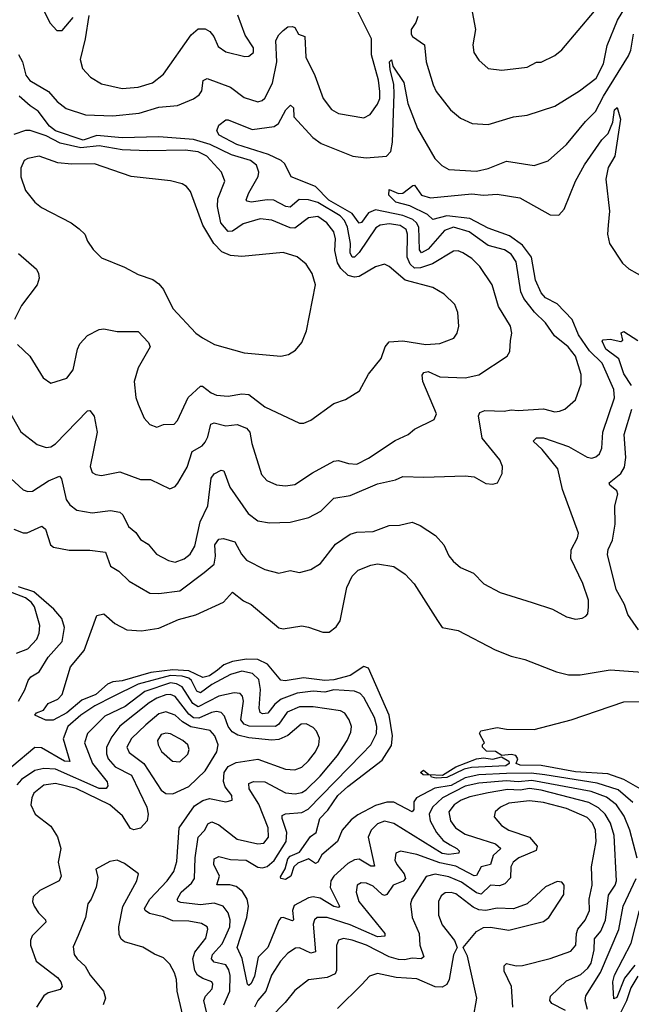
# Model space of a CAD drawing. Extents: x 1443846 to 1577407, y 839182 to 927291.
# Tile 496 of 535: x 1568150 to 1570807, y 878828 to 883108. Entities that reach past the tile are written whole.
import ezdxf

# ---------------------------------------------------------------- set-up
doc = ezdxf.new("R2010")
doc.units = 0

msp = doc.modelspace()

# ---------------------------------------------------------------- linework, layer by layer
at = {"layer": '0CON20XD'}
for points in [[(1568145, 882955.7), (1568162.5, 882925), (1568176.4, 882866.4), (1568193.8, 882843.8), (1568275, 882795.5), (1568312.4, 882752.4), (1568352.2, 882722.2), (1568435, 882694.3), (1568555, 882690), (1568669.4, 882700.6), (1568755, 882727), (1568835, 882734.2), (1568905, 882763.6), (1568929.5, 882780.5), (1568941.2, 882798.8), (1568946.9, 882843.1), (1568965, 882851.5), (1569065, 882814.7), (1569125, 882768.9), (1569185, 882750), (1569204, 882756), (1569215, 882766.9), (1569248.7, 882831.3), (1569266.7, 882925), (1569262.6, 883017.4), (1569275, 883041.2), (1569295, 883061.2), (1569315, 883075.8), (1569335, 883078.6), (1569345, 883073.3), (1569361.2, 883045), (1569388.1, 883035), (1569392.5, 882945), (1569431.8, 882865), (1569468.2, 882765), (1569505, 882716.9), (1569535, 882699.1), (1569645, 882681.5), (1569671.9, 882695), (1569705, 882740.5), (1569714.3, 882765), (1569715.2, 882795.2), (1569709.3, 882845), (1569678.8, 882955), (1569677.9, 883025), (1569594.3, 883194.3)], [(1569879.3, 883120.7), (1569871.3, 883095), (1569851.2, 883065), (1569850, 883045), (1569855.8, 883035), (1569908.6, 882998.6), (1569916.4, 882925), (1569945.6, 882825), (1569960, 882795), (1570021.4, 882715), (1570065, 882680), (1570115.7, 882655.7), (1570185, 882652.5), (1570295, 882685.5), (1570355, 882692.2), (1570475, 882731.1), (1570582.1, 882797.9), (1570655, 882853.8), (1570685.7, 882915), (1570702.4, 882995), (1570746.7, 883105), (1570820, 883225)], [(1568251.7, 883151.7), (1568282.6, 883092.6), (1568311.2, 883061.2), (1568335, 883060.9), (1568382.4, 883117.6)], [(1570111.9, 883165), (1570130, 883065), (1570118.3, 882998.3), (1570123.1, 882965), (1570145, 882932), (1570185.7, 882895.7), (1570245, 882888.6), (1570355, 882901.5), (1570395, 882923.1), (1570415, 882922.9), (1570475, 882951.4), (1570505, 882976), (1570647.7, 883145)], [(1568450, 883125), (1568434.6, 883025), (1568411.9, 882935), (1568422.5, 882895), (1568457.2, 882857.2), (1568505, 882828.6), (1568595, 882807.8), (1568665, 882814.5), (1568726.9, 882833.1), (1568775, 882871.4), (1568895, 883041.9), (1568925, 883067.5), (1568955, 883067.5), (1568976.6, 883056.6), (1568994, 883034), (1569011.5, 882991.5), (1569045, 882968.5), (1569127.6, 882947.6), (1569145, 882948.9), (1569165, 882964.2), (1569165.4, 882985), (1569129.8, 883039.8), (1569097.3, 883127.3)], [(1568075, 881146.4), (1568165, 881064.4), (1568185, 881056.7), (1568205, 881058.5), (1568275, 881103.3), (1568323.3, 881123.3), (1568331.2, 881111.2), (1568352.1, 881022.1), (1568368.3, 880998.3), (1568398, 880975), (1568465, 880963.6), (1568545, 880974.5), (1568585, 880967.1), (1568598.1, 880955), (1568623.1, 880905), (1568655, 880878.1), (1568675, 880848.6), (1568707.6, 880827.6), (1568744.2, 880785), (1568796.4, 880756.4), (1568825, 880750), (1568865, 880764.6), (1568890, 880785), (1568910.6, 880819.4), (1568934.2, 880925), (1568966.7, 880995), (1568981.1, 881115), (1568995, 881133.1), (1569025, 881149.2), (1569036.7, 881146.7), (1569062.9, 881075), (1569141.8, 880961.8), (1569185, 880928.8), (1569235, 880920), (1569325, 880922.9), (1569405.9, 880944.1), (1569458.2, 880971.8), (1569515, 881027.7), (1569585, 881040), (1569705, 881090.4), (1569782.2, 881107.8), (1569815, 881121.8), (1569905, 881118.5), (1570085, 881125.5), (1570125, 881120.6), (1570175, 881092), (1570205, 881088.8), (1570225.9, 881094.1), (1570246, 881135), (1570247.5, 881165), (1570235.8, 881195), (1570158.6, 881288.6), (1570143.5, 881385), (1570149.7, 881400.3), (1570171.4, 881408.6), (1570254.6, 881405.4), (1570285, 881411.8), (1570315, 881408.2), (1570425, 881415.4), (1570475, 881403.6), (1570494.5, 881405.5), (1570518, 881415), (1570564.3, 881455), (1570589.6, 881525), (1570588.9, 881565), (1570565, 881644.4), (1570533.5, 881685), (1570473.9, 881733.9), (1570435, 881790), (1570386.4, 881836.4), (1570340.9, 881895), (1570327.9, 881925), (1570307.4, 882055), (1570285, 882087.8), (1570256.5, 882106.5), (1570185, 882126.6), (1570103.2, 882185), (1570034.9, 882205.1), (1569995, 882191.3), (1569925, 882110.4), (1569895, 882094.8), (1569886.7, 882106.7), (1569883.6, 882205), (1569874.2, 882224.2), (1569858.4, 882238.4), (1569815, 882255.7), (1569695, 882280.9), (1569665, 882267.7), (1569635, 882226.6), (1569625, 882222.9), (1569594.5, 882265), (1569493.1, 882323.1), (1569435, 882381.9), (1569329.4, 882425), (1569301.5, 882481.5), (1569286.2, 882495), (1569230.9, 882520.9), (1569093.1, 882565), (1569016.7, 882605), (1569006.7, 882625), (1569015, 882648.8), (1569045, 882672), (1569055, 882672.9), (1569160.3, 882630.3), (1569256.1, 882643.9), (1569274.4, 882655.6), (1569306.7, 882715), (1569326.2, 882736.2), (1569339.2, 882725), (1569341.4, 882685), (1569423.6, 882595), (1569459.9, 882569.9), (1569596.7, 882515), (1569655, 882507.5), (1569743.8, 882515), (1569762, 882535), (1569770, 882575), (1569777.5, 882785), (1569775.8, 882825.8), (1569759.1, 882890.9), (1569756.7, 882925), (1569765, 882933.3), (1569770.6, 882905), (1569819.4, 882835), (1569836.9, 882743.1), (1569878, 882635), (1569953.8, 882503.8), (1569984.1, 882474.1), (1570015, 882456.5), (1570135, 882448.5), (1570185, 882460.4), (1570265, 882492.7), (1570385, 882473.1), (1570446, 882494), (1570525, 882564.4), (1570608.7, 882665), (1570652.2, 882707.8), (1570686.6, 882775), (1570795, 882950.5), (1570804.8, 882975.2), (1570816.5, 883045)], [(1568085, 881439.4), (1568155, 881315.7), (1568225, 881260.6), (1568265, 881247.8), (1568285, 881251.1), (1568305, 881263.5), (1568445, 881408), (1568455, 881408.8), (1568473.9, 881383.9), (1568486, 881315), (1568456.2, 881165), (1568465, 881139.4), (1568480, 881130), (1568505, 881126.7), (1568585, 881142.2), (1568675, 881108.9), (1568718.3, 881108.3), (1568801.7, 881068.3), (1568825, 881078), (1568837, 881093), (1568877.2, 881162.7), (1568898.7, 881231.3), (1568941.9, 881255), (1568955, 881270.6), (1568967.3, 881295), (1568980.6, 881349.4), (1568995.4, 881354.6), (1569045, 881342.4), (1569095, 881348.4), (1569135, 881332.5), (1569149.7, 881315), (1569158, 881265), (1569200.9, 881130.9), (1569224, 881105), (1569265.4, 881085.4), (1569305, 881081.1), (1569345, 881086.8), (1569421.8, 881138.2), (1569515, 881188.6), (1569535, 881190.8), (1569578.2, 881178.2), (1569615, 881176.2), (1569665, 881201.3), (1569780.9, 881279.1), (1569838, 881305), (1569865, 881327.1), (1569950.3, 881369.7), (1569960.8, 881395), (1569901.8, 881535), (1569897.9, 881562.1), (1569906.4, 881573.6), (1569925, 881577.7), (1569975.7, 881555.7), (1570085, 881551.5), (1570145, 881564.4), (1570268, 881645), (1570278.9, 881665), (1570282.5, 881712.5), (1570288.1, 881745), (1570282.2, 881775), (1570230.8, 881860.8), (1570202.2, 881955), (1570149.5, 882035), (1570115, 882069.6), (1570075, 882094.6), (1570055, 882102.5), (1570035, 882101.8), (1569943, 882047), (1569891.1, 882028.9), (1569865, 882027.7), (1569845.8, 882045), (1569834, 882075), (1569834.9, 882174.9), (1569829.3, 882195), (1569803.5, 882213.5), (1569755, 882219.7), (1569716.1, 882213.9), (1569697, 882203), (1569625, 882095.3), (1569605, 882075.8), (1569595, 882076), (1569585, 882094), (1569586.7, 882135), (1569574.4, 882205), (1569561.5, 882235), (1569542.6, 882255), (1569445, 882312.4), (1569405, 882325.2), (1569364.5, 882325.5), (1569325, 882293.2), (1569305.6, 882295.6), (1569253.7, 882323.7), (1569225, 882325.2), (1569155, 882313.7), (1569138.3, 882318.3), (1569134.5, 882325), (1569144.7, 882355), (1569185.4, 882425.4), (1569188.7, 882445), (1569179.1, 882475), (1569152.7, 882495), (1569069.8, 882519.8), (1568977.8, 882565), (1568905, 882586.2), (1568755, 882598.2), (1568595, 882593.9), (1568485, 882604.5), (1568425, 882583.4), (1568305, 882624.6), (1568278.9, 882645), (1568230.5, 882710.5), (1568195, 882732.7), (1568147.5, 882775)], [(1568125, 880893.7), (1568165, 880877.3), (1568182.7, 880877.3), (1568246.2, 880906.2), (1568262.6, 880892.6), (1568283.8, 880825), (1568296, 880815), (1568365, 880802.2), (1568455, 880802.2), (1568523, 880793), (1568545, 880732.2), (1568580.9, 880710.9), (1568625, 880667.3), (1568715, 880614.6), (1568755, 880613.3), (1568845, 880624.7), (1568951.1, 880705), (1568995, 880740.5), (1569000.5, 880775), (1568997, 880825), (1569015, 880850), (1569035, 880851.8), (1569085, 880838.6), (1569113.9, 880783.9), (1569135, 880757.7), (1569215, 880717.7), (1569275, 880701.1), (1569325, 880712.9), (1569365, 880704), (1569415, 880718.1), (1569456.6, 880743.4), (1569522.5, 880827.5), (1569585, 880871.5), (1569615, 880879.6), (1569685, 880882.9), (1569755, 880909.6), (1569799.4, 880910.6), (1569855, 880923.6), (1569889.2, 880909.2), (1569955.8, 880865), (1569992.5, 880825), (1570015, 880776.7), (1570033.4, 880753.4), (1570065, 880726.2), (1570121.7, 880701.7), (1570166.2, 880655), (1570237.9, 880617.9), (1570376, 880574), (1570465, 880545.8), (1570525, 880512.5), (1570565, 880502.5), (1570594.1, 880505.9), (1570610, 880515), (1570618, 880525), (1570621.4, 880555), (1570620.6, 880585), (1570596.7, 880656.7), (1570544.5, 880765), (1570546.4, 880803.6), (1570574, 880855), (1570577.5, 880875), (1570508.8, 881065), (1570488.5, 881155), (1570419.2, 881239.1), (1570380.8, 881275), (1570395, 881290.4), (1570425, 881290), (1570535, 881252.5), (1570615, 881206.4), (1570635, 881201.5), (1570653.1, 881206.9), (1570668.8, 881221.2), (1570679.1, 881245), (1570683.4, 881315), (1570733.8, 881463.8), (1570730.7, 881500.7), (1570680.2, 881615), (1570625, 881668.4), (1570577.3, 881737.3), (1570550.7, 881805), (1570485, 881871.9), (1570435, 881898.2), (1570415, 881920), (1570391.6, 881975), (1570373.7, 882075), (1570335, 882127.3), (1570278.5, 882168.5), (1570185, 882201.7), (1570105, 882243.1), (1570005, 882254.9), (1569945, 882239.6), (1569921.3, 882261.3), (1569845, 882298.9), (1569783.8, 882315), (1569753.6, 882345), (1569755, 882370), (1569795, 882352.7), (1569815, 882353.6), (1569857.5, 882387.5), (1569865, 882388), (1569895.8, 882345), (1569935, 882333.1), (1570115, 882351), (1570164.3, 882344.3), (1570225, 882349.8), (1570322.7, 882332.7), (1570455, 882259.1), (1570492.6, 882257.4), (1570515.8, 882284.2), (1570565.3, 882405), (1570603.9, 882476.1), (1570679.4, 882585), (1570707.1, 882612.9), (1570727.6, 882662.4), (1570734, 882715), (1570745.8, 882725.8), (1570759.6, 882675), (1570735.4, 882515), (1570706.9, 882465), (1570696.6, 882415), (1570712.3, 882275), (1570706, 882214), (1570703.1, 882175), (1570712.4, 882135), (1570769.5, 882049.5), (1570797.1, 882025), (1570905, 881963.5)], [(1568140.8, 881695), (1568194.3, 881645), (1568251.4, 881551.4), (1568285, 881527.5), (1568355, 881549.2), (1568382.2, 881585), (1568400.4, 881675), (1568410.7, 881699.3), (1568445, 881734.4), (1568495, 881760.6), (1568515, 881763.1), (1568572.6, 881752.6), (1568665, 881751.9), (1568710, 881705), (1568717.1, 881685), (1568664.6, 881595), (1568646.9, 881535), (1568654.4, 881465), (1568665, 881436.7), (1568690.8, 881375), (1568715, 881347.5), (1568745, 881336), (1568775, 881348.6), (1568820.6, 881349.4), (1568835, 881366), (1568881.1, 881465), (1568935, 881514.5), (1568944.7, 881515.3), (1568981.4, 881485), (1569005.4, 881475.4), (1569055, 881470.8), (1569115, 881480.7), (1569145, 881477.9), (1569215, 881424.5), (1569365, 881353.8), (1569385, 881354.2), (1569415, 881367.1), (1569515, 881439.4), (1569565, 881456.9), (1569625.5, 881494.5), (1569665, 881566.2), (1569720.8, 881635), (1569737.1, 881685), (1569755, 881707.5), (1569815, 881712.3), (1569915, 881696.4), (1569975, 881700), (1570036.6, 881723.4), (1570050, 881745), (1570057.8, 881775), (1570053.5, 881835), (1570039.8, 881869.8), (1569994.2, 881915), (1569945, 881942.9), (1569825, 881974.7), (1569755, 882034.4), (1569735, 882044.4), (1569695, 882033.6), (1569625, 881991.4), (1569605, 881988.3), (1569576.3, 881996.3), (1569545.4, 882025.4), (1569530.8, 882050.8), (1569519.5, 882105), (1569522.4, 882155), (1569514.7, 882185), (1569484.7, 882225), (1569445, 882251.5), (1569405, 882246.3), (1569345, 882201.2), (1569325, 882202.5), (1569245, 882236.7), (1569195, 882241.6), (1569120.2, 882219.8), (1569075, 882187.7), (1569055, 882187.1), (1569023.8, 882225), (1569009.3, 882295), (1569010.5, 882329.5), (1569040.4, 882405), (1569026.2, 882445), (1568963.1, 882515), (1568925, 882533.1), (1568869.1, 882540.9), (1568705, 882537.3), (1568595, 882541.9), (1568495, 882559.7), (1568415, 882550.6), (1568325, 882571.2), (1568265, 882602.9), (1568195, 882626.1), (1568175, 882625.6), (1568125, 882609.2)], [(1569285, 881644.4), (1569317.8, 881652.2), (1569348.7, 881671.3), (1569375.8, 881705), (1569395.7, 881755), (1569434.4, 881955), (1569420, 882005), (1569395, 882044.2), (1569355, 882076.5), (1569295, 882095.4), (1569115, 882078.2), (1569065, 882082.9), (1569028.5, 882098.5), (1568994, 882134), (1568945.8, 882215), (1568891.2, 882361.2), (1568875, 882381.9), (1568855, 882394.5), (1568805, 882407.5), (1568634.5, 882425.5), (1568475, 882481.2), (1568375, 882479.4), (1568315.7, 882485.7), (1568235, 882514.5), (1568185.5, 882504.5), (1568169.2, 882495), (1568155, 882462.5), (1568154.6, 882425), (1568175.6, 882365), (1568215, 882314.3), (1568245, 882291.9), (1568373.8, 882225), (1568408.3, 882198.3), (1568432.5, 882175), (1568444.5, 882144.5), (1568468.7, 882108.7), (1568505, 882072.5), (1568605, 882032.5), (1568665, 881999.4), (1568727.9, 881977.9), (1568755, 881960), (1568774.6, 881934.6), (1568815, 881852.5), (1568915.7, 881745), (1568944, 881724), (1568996.7, 881695), (1569125, 881660), (1569285, 881644.4)], [(1568145, 882090.6), (1568222.7, 882022.7), (1568232.1, 882005), (1568233.8, 881983.8), (1568226.4, 881955), (1568158.1, 881865), (1568126.9, 881805)], [(1570808.1, 881518.1), (1570775, 881568.1), (1570753.1, 881633.1), (1570696.9, 881675), (1570680.3, 881709.7), (1570685, 881715.8), (1570715, 881719.2), (1570761.7, 881708.3), (1570770, 881715), (1570763, 881747), (1570775, 881752.5), (1570835, 881712.5)], [(1570838.5, 880455), (1570791.9, 880521.9), (1570777.2, 880565), (1570741.3, 880631.3), (1570703.5, 880783.5), (1570706.2, 880805), (1570725.5, 880845.5), (1570737.2, 880915), (1570735.4, 880995), (1570748.6, 881045), (1570745, 881059.4), (1570714.2, 881084.2), (1570710.5, 881095), (1570761.3, 881135), (1570777.8, 881162.2), (1570783.1, 881205), (1570776.4, 881305), (1570809.7, 881415)], [(1570813.9, 879705), (1570749.9, 879759.9), (1570659.5, 879789.5), (1570431.2, 879825), (1570371.9, 879831.9), (1570265, 879831), (1570145, 879824.8), (1570085, 879812.3), (1570025, 879779), (1569953, 879767), (1569874.3, 879725.7), (1569862.2, 879707.8), (1569861.8, 879675), (1569855, 879664.6), (1569775, 879706.8), (1569745, 879706), (1569695, 879691.7), (1569618.4, 879651.6), (1569590.6, 879629.4), (1569550.9, 879585), (1569530.4, 879535), (1569462.5, 879477.5), (1569444.6, 879445.4), (1569435, 879440), (1569405, 879459.5), (1569358.6, 879441.4), (1569341.5, 879425), (1569328.2, 879385), (1569305, 879370), (1569284.2, 879374.2), (1569282.5, 879382.5), (1569303.3, 879416.7), (1569315, 879460), (1569325, 879471.1), (1569365, 879488.7), (1569412.7, 879557.3), (1569438.2, 879575), (1569454.2, 879635), (1569488.1, 879671.9), (1569531.5, 879735), (1569575.2, 879775), (1569725, 879888.8), (1569765, 879952.3), (1569769.9, 879995), (1569755.4, 880085), (1569665, 880288.9), (1569645, 880295.8), (1569585, 880256.5), (1569515, 880238.6), (1569475, 880235.9), (1569382.8, 880247.2), (1569303.6, 880233.6), (1569285, 880236.9), (1569225.8, 880305.8), (1569185, 880326.2), (1569135, 880328.7), (1569075, 880317.9), (1569037, 880303), (1569009.5, 880280.5), (1568975, 880255.6), (1568945, 880248.5), (1568885, 880278), (1568815, 880281.7), (1568719.6, 880270.4), (1568595, 880234.3), (1568555, 880230.2), (1568530.7, 880219.3), (1568481.3, 880175), (1568419.9, 880150.1), (1568354.6, 880095), (1568295, 880062.8), (1568262.7, 880062.7), (1568215, 880084.4), (1568222.5, 880095), (1568253.4, 880106.6), (1568274.2, 880135), (1568315, 880154.2), (1568334.3, 880175), (1568370.8, 880295), (1568429.4, 880365), (1568485, 880518.5), (1568515.4, 880525.4), (1568563.4, 880483.4), (1568615, 880455.4), (1568678.9, 880451.1), (1568755, 880463.3), (1568840.2, 880499.8), (1568915, 880520), (1569035, 880576.2), (1569075, 880619.2), (1569122, 880582), (1569155.4, 880565.4), (1569275, 880463.8), (1569295, 880460), (1569375, 880472.5), (1569405, 880467.8), (1569466.2, 880445), (1569494.7, 880445.3), (1569525, 880468.5), (1569542.5, 880495), (1569570.7, 880639.3), (1569595, 880688.6), (1569620, 880715), (1569675, 880737.3), (1569705, 880742.7), (1569775, 880730.5), (1569825, 880697.5), (1569863.3, 880655), (1569965, 880495.8), (1569985.5, 880465.5), (1570055, 880452.9), (1570215, 880368.1), (1570285, 880341.4), (1570345, 880327.1), (1570482.8, 880272.8), (1570535, 880260), (1570585, 880259.3), (1570715, 880282), (1570895, 880268.7)], [(1568135.9, 880354.1), (1568185, 880373.1), (1568224.7, 880415), (1568235, 880441.2), (1568237.5, 880475), (1568213.9, 880555), (1568200.7, 880575), (1568175, 880594.2), (1568035, 880647.9)], [(1568144.7, 880145), (1568172.6, 880195), (1568186.4, 880235), (1568198.9, 880251.1), (1568235, 880272.3), (1568273.8, 880336.2), (1568333.9, 880405), (1568344.7, 880465), (1568332.9, 880505), (1568298.2, 880545), (1568210.6, 880620.6), (1568145, 880642.1)], [(1570833.2, 879463.2), (1570800.9, 879585), (1570776.6, 879645), (1570742.4, 879695), (1570698.8, 879728.8), (1570632.1, 879752.1), (1570375, 879800.2), (1570315, 879794.7), (1570265, 879799.8), (1570145, 879788.9), (1570085, 879775.9), (1569986.3, 879725), (1569943.6, 879685), (1569928.4, 879655), (1569933, 879625), (1569961.4, 879575), (1569989.6, 879539.6), (1570020.7, 879520.7), (1570049.6, 879505), (1570059.5, 879495), (1570058, 879485), (1570015, 879479.2), (1569985, 879483), (1569775, 879613.1), (1569735, 879624.1), (1569705, 879611.8), (1569677.5, 879585), (1569663.2, 879555), (1569691.9, 879428.1), (1569675, 879428.9), (1569625, 879458.3), (1569605, 879456.4), (1569575, 879440), (1569514.7, 879385), (1569501.4, 879365), (1569499.4, 879335), (1569540, 879255), (1569535, 879248.9), (1569515, 879253), (1569455, 879288.7), (1569425, 879295.6), (1569405, 879290.8), (1569342.7, 879257.3), (1569335.7, 879235), (1569339.5, 879195), (1569335, 879190.5), (1569295, 879204.7), (1569285, 879203.3), (1569275, 879192.1), (1569228, 879075), (1569186.6, 879033.4), (1569170.3, 878950.3), (1569155, 878917.8), (1569145, 878909.4), (1569140, 878915), (1569116.5, 879026.5), (1569095.2, 879075), (1569136.4, 879205), (1569143.7, 879255), (1569138.6, 879285), (1569117.8, 879317.8), (1569089.8, 879339.8), (1569063.5, 879346.5), (1569007, 879347), (1569018.2, 879385), (1568992.6, 879435), (1568995, 879460), (1569015, 879470.4), (1569065, 879457.4), (1569134.5, 879454.5), (1569185, 879423.7), (1569205, 879421.3), (1569225, 879427.1), (1569255, 879453.4), (1569307, 879535), (1569310.2, 879575), (1569289.7, 879635), (1569290.8, 879649.2), (1569304.2, 879655.8), (1569375, 879661.3), (1569403.7, 879676.3), (1569635.9, 879915), (1569675.7, 879955), (1569700.5, 880005), (1569701.9, 880035), (1569691.9, 880075), (1569645, 880160.8), (1569628.4, 880178.4), (1569605, 880188.6), (1569515, 880194.8), (1569475, 880184.8), (1569425, 880189), (1569355, 880180.2), (1569286.5, 880153.5), (1569258, 880132), (1569227.3, 880092.7), (1569205, 880090.8), (1569195, 880096.7), (1569189.8, 880115), (1569196.4, 880196.4), (1569189, 880239), (1569161.2, 880265), (1569115, 880276.1), (1569065, 880260.9), (1568985, 880218.2), (1568935, 880181.8), (1568919.4, 880189.4), (1568896.3, 880235), (1568885.3, 880245.3), (1568855, 880254.8), (1568805, 880256.3), (1568665, 880219.7), (1568555.3, 880165.3), (1568476.7, 880125), (1568415, 880084.8), (1568359.6, 880035), (1568338.4, 879981.6), (1568367.1, 879882.9), (1568345, 879885.3), (1568245, 879942), (1568215, 879943.4), (1568115, 879860.4)], [(1569036.2, 878825), (1569063.5, 878885), (1569063.6, 878953.6), (1569058, 878978), (1569045, 878999.5), (1568995, 879010.5), (1568982.5, 879025), (1568987.9, 879045), (1569029, 879091), (1569046.1, 879125), (1569062.3, 879165), (1569064.1, 879195), (1569056, 879226), (1569034.1, 879254.1), (1568995, 879267.6), (1568935, 879259.8), (1568850.1, 879270.1), (1568838.1, 879275), (1568834, 879284), (1568851.2, 879315), (1568896.9, 879355), (1568909.1, 879375), (1568912.4, 879465), (1568925.3, 879555), (1568953.9, 879585), (1568967, 879613), (1568985, 879620.3), (1569015, 879607.7), (1569095, 879545.7), (1569185, 879525.8), (1569211.2, 879528.8), (1569231.1, 879555), (1569229.4, 879595), (1569188.3, 879698.3), (1569147.5, 879765), (1569145, 879787.5), (1569165, 879796.2), (1569215, 879794.7), (1569305, 879747), (1569347.4, 879742.6), (1569375, 879748.1), (1569395, 879759.8), (1569455, 879818.9), (1569530.5, 879909.5), (1569572.9, 879975), (1569588.7, 880011.3), (1569591.1, 880035), (1569581.3, 880065), (1569563, 880093), (1569543.8, 880103.8), (1569425, 880120.8), (1569365, 880120.4), (1569311.7, 880098.3), (1569275.2, 880045), (1569261.1, 880035), (1569147.2, 880037.2), (1569125.4, 880045.4), (1569110.8, 880065), (1569121.6, 880145), (1569117.4, 880167.4), (1569108.3, 880178.3), (1569081.6, 880181.6), (1569015, 880167.8), (1568925, 880121.5), (1568902.6, 880135), (1568855, 880208.4), (1568831.5, 880221.5), (1568805, 880225.3), (1568692.9, 880187.1), (1568608, 880122), (1568520.4, 880079.6), (1568444.1, 880005), (1568431.4, 879965), (1568466, 879875), (1568529.8, 879795), (1568533.2, 879776.8), (1568524.8, 879765.2), (1568495, 879765.2), (1568305, 879849.7), (1568255, 879853), (1568215, 879844.8), (1568158.2, 879805), (1568137.5, 879782.5)], [(1568961.5, 878795), (1568950.5, 878845), (1568956.6, 878863.4), (1568985.9, 878895), (1568989.6, 878915), (1568984.4, 878925), (1568945, 878939.5), (1568922.7, 878955), (1568911.1, 878975), (1568902.2, 879025), (1568910.6, 879055), (1568958.4, 879115), (1568967.5, 879155), (1568963.8, 879165), (1568939.1, 879179.1), (1568885, 879189.5), (1568815, 879190), (1568775, 879207.5), (1568713.2, 879223.2), (1568695.5, 879235), (1568692.3, 879245), (1568714.7, 879285), (1568790.3, 879365), (1568820, 879405), (1568832, 879448), (1568842.4, 879595), (1568909.3, 879690.7), (1568945, 879713.5), (1568975, 879722.1), (1569045, 879707.7), (1569072.9, 879715), (1569072.1, 879735), (1569042.6, 879772.6), (1569036, 879796), (1569038.1, 879835), (1569055, 879861), (1569090.5, 879879.5), (1569185, 879893.8), (1569305, 879849.7), (1569345, 879846.7), (1569375, 879858.9), (1569405, 879886.2), (1569435, 879925.6), (1569448.9, 879955), (1569451.8, 879985), (1569439.1, 880015), (1569425, 880030.4), (1569395, 880046.5), (1569372.9, 880045), (1569315, 879996.7), (1569275, 879979), (1569245, 879976.3), (1569145, 879986.6), (1569097.5, 879997.5), (1569072.5, 880012.5), (1569056.2, 880035), (1569039.9, 880079.9), (1569025.5, 880095.5), (1569005, 880100.2), (1568983.2, 880096.8), (1568927.9, 880072.1), (1568905, 880073.1), (1568885, 880088.6), (1568825.3, 880165.3), (1568805, 880173.9), (1568785, 880172.5), (1568745, 880158.4), (1568712.2, 880137.8), (1568585, 880036.9), (1568549.5, 879990.5), (1568526.7, 879945), (1568526.8, 879916.8), (1568534.8, 879895), (1568565, 879859.8), (1568635, 879823.3), (1568702.8, 879685), (1568707.5, 879655), (1568703.8, 879625), (1568675, 879594.1), (1568646.1, 879586.1), (1568631.9, 879591.9), (1568596.9, 879646.9), (1568540.8, 879695), (1568395, 879766.1), (1568305, 879788), (1568255, 879780.6), (1568211.9, 879745), (1568202.1, 879725), (1568198.4, 879695), (1568217.1, 879655), (1568285, 879602.8), (1568314.5, 879555.5), (1568328.9, 879505), (1568317.3, 879445), (1568330, 879385), (1568322, 879365), (1568237.1, 879322.9), (1568208.1, 879295), (1568205.6, 879275), (1568212.5, 879255), (1568231.5, 879225), (1568262, 879195), (1568264, 879185), (1568204.6, 879125), (1568196.6, 879105), (1568196.7, 879085), (1568221.5, 879015), (1568314.6, 878945), (1568329.2, 878925), (1568334.4, 878905), (1568325, 878891.8), (1568272.8, 878877.3), (1568254.7, 878865.2), (1568222.8, 878815)], [(1570845, 879764.1), (1570775.4, 879805.4), (1570705, 879830), (1570565, 879838.4), (1570415, 879865.6), (1570325, 879866.7), (1570307.3, 879875), (1570313.8, 879895), (1570305, 879908.8), (1570285, 879913.8), (1570245, 879910), (1570216.4, 879926.4), (1570178.3, 879928.3), (1570160, 879945), (1570160, 879955), (1570170, 879965), (1570147.5, 880005), (1570153.6, 880016.4), (1570225, 880031.2), (1570265, 880024.2), (1570385, 880021.9), (1570545.4, 880064.6), (1570775, 880142.9), (1570876.4, 880143.6)], [(1568815, 879742.7), (1568885, 879774.7), (1568955, 879843.2), (1569005.9, 879925), (1569012.8, 879955), (1568997.6, 879995), (1568977.9, 880017.9), (1568893.3, 880033.3), (1568857.6, 880055), (1568825, 880085.2), (1568785, 880099.6), (1568755, 880089.8), (1568697.6, 880042.4), (1568635, 879983.1), (1568615.8, 879945), (1568625, 879922.2), (1568688.8, 879875), (1568765, 879758.7), (1568785, 879743.8), (1568815, 879742.7)], [(1568845, 879881.8), (1568880, 879915), (1568886.8, 879935), (1568880.9, 879955), (1568858.1, 879975), (1568805, 880003.1), (1568785, 880006.6), (1568765, 880000.5), (1568748.5, 879975), (1568751.1, 879955), (1568766.2, 879926.2), (1568814.2, 879885), (1568845, 879881.8)], [(1569958.7, 879811.3), (1569939.2, 879815), (1569934.2, 879824.2), (1569903.3, 879825), (1569891.4, 879835), (1569904.6, 879845.4), (1569927, 879827), (1569986.4, 879823.6), (1570045, 879859.6), (1570135, 879894.6), (1570165, 879898.8), (1570205, 879893.6), (1570243.9, 879903.9), (1570274.6, 879884.6), (1570276.5, 879875), (1570261.9, 879865), (1570113.4, 879856.6), (1570080.8, 879849.2), (1570005, 879813.2), (1569958.7, 879811.3)], [(1570521.5, 878801.5), (1570461.3, 878831.3), (1570453.6, 878845), (1570456.1, 878863.9), (1570525, 878929.2), (1570588, 878958), (1570619, 878985), (1570633, 879007), (1570646.3, 879065), (1570647.8, 879112.2), (1570674.3, 879145.7), (1570695, 879193.6), (1570708.2, 879301.8), (1570737.2, 879345), (1570743.3, 879365), (1570732.2, 879562.2), (1570716.2, 879615), (1570693.7, 879653.7), (1570665, 879682.1), (1570622.1, 879705), (1570415, 879759.2), (1570365, 879765.3), (1570325, 879758.1), (1570269, 879761), (1570185, 879747.3), (1570105, 879730), (1570068.5, 879715), (1570037.1, 879695), (1570014.7, 879665), (1570021.8, 879625), (1570042.9, 879595), (1570085, 879566.7), (1570125.7, 879554.3), (1570217.5, 879525), (1570240.9, 879505), (1570206.7, 879475), (1570195, 879436.2), (1570155, 879425.6), (1570135, 879387.9), (1570125, 879386), (1570045, 879428.8), (1569975, 879442.3), (1569875, 879478.8), (1569805, 879493.6), (1569784.2, 879485), (1569779.2, 879455), (1569788, 879435), (1569820.5, 879395), (1569825.6, 879375), (1569816.5, 879363.5), (1569772.9, 879345), (1569745, 879305.4), (1569735, 879300.7), (1569725, 879304.7), (1569685, 879341.2), (1569656, 879355), (1569634.1, 879355.9), (1569615.7, 879345), (1569611.1, 879315), (1569623.1, 879275), (1569736.2, 879135), (1569736.5, 879123.5), (1569705, 879121.8), (1569585, 879172.6), (1569485, 879204.8), (1569442.9, 879205), (1569430.8, 879195), (1569424.4, 879175.6), (1569434.7, 879055.3), (1569415, 879050.2), (1569365, 879072.7), (1569348.3, 879071.7), (1569315, 879049.6), (1569283.2, 879015), (1569243.8, 878955), (1569219.8, 878885), (1569185, 878843.9), (1569169.5, 878815)], [(1570292.5, 878815), (1570286.2, 878905), (1570255, 878972), (1570255.4, 878994.6), (1570265.5, 879004.5), (1570307.5, 878995), (1570335, 878996.4), (1570455, 879027.1), (1570545, 879058.9), (1570566.8, 879085), (1570569, 879135), (1570575.5, 879154.5), (1570606.5, 879193.5), (1570625.7, 879235), (1570624.8, 879285), (1570636.5, 879345), (1570634.3, 879425.7), (1570654.8, 879535), (1570652, 879585), (1570638.1, 879615), (1570615, 879639.6), (1570525, 879679.1), (1570425, 879705.5), (1570365, 879712), (1570275, 879701.7), (1570239.5, 879685), (1570215.6, 879665), (1570212, 879642), (1570243.6, 879605), (1570274.4, 879584.4), (1570365, 879553.8), (1570398.1, 879515), (1570393.7, 879496.3), (1570319.2, 879465), (1570293.9, 879446.1), (1570283.2, 879425), (1570281.9, 879378.1), (1570258.3, 879351.7), (1570235, 879342.1), (1570195, 879346.3), (1570155, 879306.9), (1570135, 879312.1), (1570069.4, 879359.4), (1570015, 879381.2), (1569955, 879392.8), (1569916.4, 879383.6), (1569854.1, 879285), (1569848, 879265), (1569855.4, 879205), (1569885.3, 879135), (1569889, 879085), (1569905.3, 879034.7), (1569893.9, 879026.1), (1569855, 879028.6), (1569821.7, 879021.7), (1569795, 879022.1), (1569755, 879034.1), (1569657.1, 879085), (1569595, 879106.9), (1569556, 879114), (1569535, 879106.7), (1569526.6, 879083.4), (1569526.6, 878975), (1569520.2, 878959.8), (1569485.2, 878944.8), (1569405, 878934.6), (1569345, 878888.5), (1569303.9, 878835), (1569239.3, 878770.7)], [(1568857.3, 878785), (1568833.6, 878885), (1568831.5, 878935), (1568822.5, 878965), (1568801.9, 879001.9), (1568775, 879030), (1568735, 879045.7), (1568685, 879076.9), (1568605, 879099.1), (1568590.5, 879110.5), (1568581.4, 879131.4), (1568580.6, 879165), (1568597.2, 879252.7), (1568659.4, 879365), (1568665.8, 879395), (1568605, 879440), (1568573.9, 879453.9), (1568541.2, 879448.8), (1568480, 879415), (1568488.6, 879378.6), (1568482.6, 879337.4), (1568460.6, 879285), (1568445.8, 879265), (1568435.5, 879204.5), (1568403.3, 879126.7), (1568382.6, 879077.4), (1568386.5, 879045), (1568399.4, 879025), (1568433.9, 878993.9), (1568456.5, 878955), (1568514.6, 878885), (1568523.1, 878855), (1568512.5, 878825)], [(1570120, 878765), (1570135.4, 878855), (1570095, 879037.5), (1570076.7, 879075), (1570134.4, 879145), (1570165, 879161.8), (1570195, 879162.9), (1570275, 879150.4), (1570333.3, 879165), (1570425, 879188.1), (1570449.2, 879205), (1570514.3, 879305), (1570515.7, 879345), (1570505, 879358.8), (1570485, 879361.2), (1570435, 879338), (1570355, 879264.2), (1570295, 879242.2), (1570225, 879245.3), (1570175, 879236), (1570145, 879239.2), (1570120.4, 879250.4), (1570045, 879307.7), (1570025, 879314.1), (1569997.9, 879312.1), (1569980.9, 879299.1), (1569968.9, 879275), (1569970, 879215), (1569985, 879173.5), (1570038.6, 879105), (1570050, 879075), (1570035, 879042.5), (1570016.2, 878935), (1570006.2, 878913.8), (1569985, 878902.7), (1569955, 878903.7), (1569875, 878938.8), (1569785, 878944.2), (1569705, 878962.1), (1569669.4, 878950.6), (1569635.8, 878914.2), (1569530.1, 878809.9)], [(1570753.3, 879153.3), (1570771.9, 879255), (1570828, 879375)], [(1570822.5, 878997.5), (1570778.2, 878941.8), (1570745, 878858), (1570731.1, 878851.1), (1570727.4, 878925), (1570733.9, 878955), (1570807.1, 879092.9), (1570843, 879235)], [(1570616.3, 878805), (1570607.4, 878845), (1570609.7, 878865), (1570673.5, 878966.5), (1570753.3, 879153.3)], [(1570835, 878950.4), (1570805, 878898.9), (1570786.5, 878843.5), (1570757.4, 878785)]]:
    msp.add_lwpolyline(points, dxfattribs=at)

doc.saveas('drawing.dxf')
